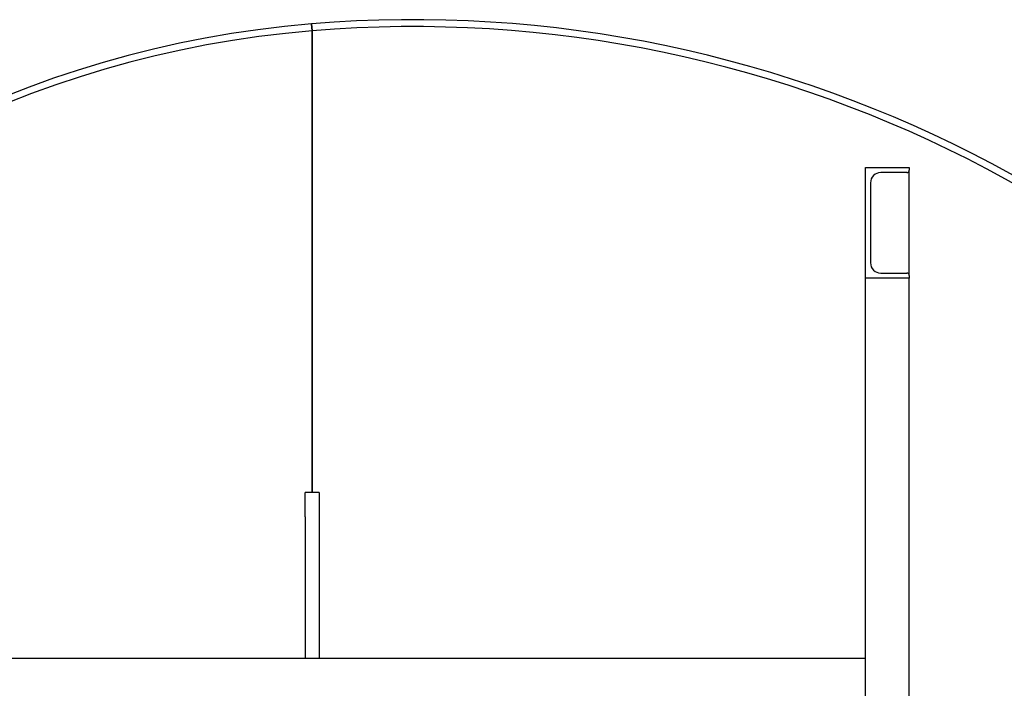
# Model space of a CAD drawing. Header units: inches. Extents: x 24 to 1128, y -58 to 748.
# Tile 270 of 656: x 416 to 452, y 320 to 345. Entities that reach past the tile are written whole.
import ezdxf

# ---------------------------------------------------------------- set-up
doc = ezdxf.new("R2010")
doc.units = ezdxf.units.IN
doc.header["$LTSCALE"] = 32
doc.header["$MEASUREMENT"] = 0
doc.layers.add('Visible (ANSI)', color=7, linetype='Continuous', lineweight=30)

msp = doc.modelspace()

# ---------------------------------------------------------------- linework, layer by layer
at = {"layer": 'Visible (ANSI)'}
for p, q in [((426.94495, 344.36164), (426.96555, 344.11249)), ((426.96555, 344.11249), (426.94495, 344.36164)), ((426.96813, 327.42117), (426.96813, 344.1127)), ((426.96813, 344.1127), (426.96813, 327.42117)), ((446.96813, 339.17117), (448.55213, 339.17117)), ((446.96813, 335.17117), (446.96813, 339.17117)), ((448.46013, 338.98717), (447.52013, 338.98717)), ((448.55213, 339.17117), (448.55213, 339.07917)), ((448.55213, 335.26317), (448.55213, 339.07917)), ((447.15213, 338.61917), (447.15213, 335.72317)), ((447.52013, 335.35517), (448.46013, 335.35517)), ((448.55213, 335.17117), (446.96813, 335.17117)), ((446.96813, 276.45821), (446.96813, 335.17117)), ((448.55213, 335.26317), (448.55213, 335.17117)), ((448.55213, 273.43687), (448.55213, 335.17117)), ((426.71813, 326.54617), (426.71813, 327.42117)), ((427.21813, 327.42117), (426.71813, 327.42117)), ((427.21813, 327.42117), (427.21813, 326.54617)), ((426.71813, 326.54617), (426.71813, 321.42117)), ((427.21813, 326.54617), (427.21813, 321.42117)), ((446.96813, 321.42117), (406.96813, 321.42117)), ((446.96813, 319.83717), (446.96813, 321.42117))]:
    msp.add_line(p, q, dxfattribs=at)
for centre, radius, start, end in [((430.06336, 306.64139), 37.84893, 94.726002, 184.707209), ((430.62125, 299.89305), 44.62029, 29.398308, 94.726002), ((430.62125, 299.89305), 44.37029, 29.580363, 94.722655), ((430.06336, 306.64139), 37.59893, 94.726002, 184.707209), ((430.62125, 299.89305), 44.37029, 94.722655, 94.726002), ((447.52013, 338.61917), 0.368, 90, 180), ((448.46013, 339.07917), 0.092, 270, 0), ((447.52013, 335.72317), 0.368, 180, 270), ((448.46013, 335.26317), 0.092, 0, 90)]:
    msp.add_arc(centre, radius, start, end, dxfattribs=at)

doc.saveas('drawing.dxf')
